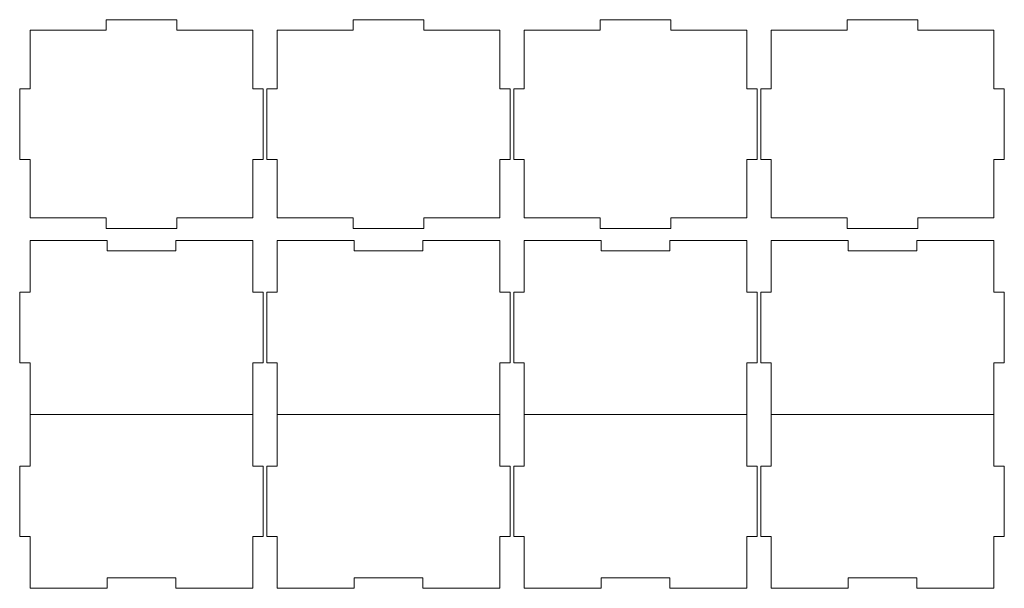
# Model space of a CAD drawing. Header units: millimetres. Extents: x -811 to 1340, y -192 to 870.
# Tile 652 of 656: x 558 to 841, y 480 to 644. Entities that reach past the tile are written whole.
import ezdxf

# ---------------------------------------------------------------- set-up
doc = ezdxf.new("R2010")
doc.units = ezdxf.units.MM
doc.header["$MEASUREMENT"] = 0
doc.layers.add('layer 1', color=7, linetype='Continuous')

msp = doc.modelspace()

# ---------------------------------------------------------------- linework, layer by layer
at = {"layer": 'layer 1', "color": 250, "lineweight": 9}
for points, knots in [([(561.4749, 640.8209), (561.4749, 640.8209), (583.3249, 640.8208), (583.3249, 640.8208), (583.3249, 640.8208), (583.3249, 640.8208), (583.3249, 643.8208), (583.3249, 643.8208), (583.3249, 643.8208), (583.3249, 643.8208), (603.6249, 643.8208), (603.6249, 643.8208), (603.6249, 643.8208), (603.6249, 643.8208), (603.6249, 640.8208), (603.6249, 640.8208), (603.6249, 640.8208), (603.6249, 640.8208), (625.4749, 640.8209), (625.4749, 640.8209), (625.4749, 640.8209), (625.4749, 640.8209), (625.4749, 623.9708), (625.4749, 623.9708), (625.4749, 623.9708), (625.4749, 623.9708), (628.4749, 623.9708), (628.4749, 623.9708), (628.4749, 623.9708), (628.4749, 623.9708), (628.4749, 603.6708), (628.4749, 603.6708), (628.4749, 603.6708), (628.4749, 603.6708), (625.4749, 603.6708), (625.4749, 603.6708), (625.4749, 603.6708), (625.4749, 603.6708), (625.4749, 586.8209), (625.4749, 586.8209), (625.4749, 586.8209), (625.4749, 586.8209), (603.6249, 586.8208), (603.6249, 586.8208), (603.6249, 586.8208), (603.6249, 586.8208), (603.6249, 583.8208), (603.6249, 583.8208), (603.6249, 583.8208), (603.6249, 583.8208), (583.3249, 583.8208), (583.3249, 583.8208), (583.3249, 583.8208), (583.3249, 583.8208), (583.3249, 586.8208), (583.3249, 586.8208), (583.3249, 586.8208), (583.3249, 586.8208), (561.4749, 586.8209), (561.4749, 586.8209), (561.4749, 586.8209), (561.4749, 586.8209), (561.4749, 603.6708), (561.4749, 603.6708), (561.4749, 603.6708), (561.4749, 603.6708), (558.4749, 603.6708), (558.4749, 603.6708), (558.4749, 603.6708), (558.4749, 603.6708), (558.4749, 623.9708), (558.4749, 623.9708), (558.4749, 623.9708), (558.4749, 623.9708), (561.4749, 623.9708), (561.4749, 623.9708), (561.4749, 623.9708), (561.4749, 623.9708), (561.4749, 640.8209), (561.4749, 640.8209)], [0, 0, 0, 0, 0.04761905, 0.04761905, 0.04761905, 0.04761905, 0.0952381, 0.0952381, 0.0952381, 0.0952381, 0.14285714, 0.14285714, 0.14285714, 0.14285714, 0.19047619, 0.19047619, 0.19047619, 0.19047619, 0.23809524, 0.23809524, 0.23809524, 0.23809524, 0.28571429, 0.28571429, 0.28571429, 0.28571429, 0.33333333, 0.33333333, 0.33333333, 0.33333333, 0.38095238, 0.38095238, 0.38095238, 0.38095238, 0.42857143, 0.42857143, 0.42857143, 0.42857143, 0.47619048, 0.47619048, 0.47619048, 0.47619048, 0.52380952, 0.52380952, 0.52380952, 0.52380952, 0.57142857, 0.57142857, 0.57142857, 0.57142857, 0.61904762, 0.61904762, 0.61904762, 0.61904762, 0.66666667, 0.66666667, 0.66666667, 0.66666667, 0.71428571, 0.71428571, 0.71428571, 0.71428571, 0.76190476, 0.76190476, 0.76190476, 0.76190476, 0.80952381, 0.80952381, 0.80952381, 0.80952381, 0.85714286, 0.85714286, 0.85714286, 0.85714286, 0.9047619, 0.9047619, 0.9047619, 0.9047619, 1, 1, 1, 1]), ([(632.4749, 640.8209), (632.4749, 640.8209), (654.3249, 640.8208), (654.3249, 640.8208), (654.3249, 640.8208), (654.3249, 640.8208), (654.3249, 643.8208), (654.3249, 643.8208), (654.3249, 643.8208), (654.3249, 643.8208), (674.6249, 643.8208), (674.6249, 643.8208), (674.6249, 643.8208), (674.6249, 643.8208), (674.6249, 640.8208), (674.6249, 640.8208), (674.6249, 640.8208), (674.6249, 640.8208), (696.4749, 640.8209), (696.4749, 640.8209), (696.4749, 640.8209), (696.4749, 640.8209), (696.4749, 623.9708), (696.4749, 623.9708), (696.4749, 623.9708), (696.4749, 623.9708), (699.4749, 623.9708), (699.4749, 623.9708), (699.4749, 623.9708), (699.4749, 623.9708), (699.4749, 603.6708), (699.4749, 603.6708), (699.4749, 603.6708), (699.4749, 603.6708), (696.4749, 603.6708), (696.4749, 603.6708), (696.4749, 603.6708), (696.4749, 603.6708), (696.4749, 586.8209), (696.4749, 586.8209), (696.4749, 586.8209), (696.4749, 586.8209), (674.6249, 586.8208), (674.6249, 586.8208), (674.6249, 586.8208), (674.6249, 586.8208), (674.6249, 583.8208), (674.6249, 583.8208), (674.6249, 583.8208), (674.6249, 583.8208), (654.3249, 583.8208), (654.3249, 583.8208), (654.3249, 583.8208), (654.3249, 583.8208), (654.3249, 586.8208), (654.3249, 586.8208), (654.3249, 586.8208), (654.3249, 586.8208), (632.4749, 586.8209), (632.4749, 586.8209), (632.4749, 586.8209), (632.4749, 586.8209), (632.4749, 603.6708), (632.4749, 603.6708), (632.4749, 603.6708), (632.4749, 603.6708), (629.4749, 603.6708), (629.4749, 603.6708), (629.4749, 603.6708), (629.4749, 603.6708), (629.4749, 623.9708), (629.4749, 623.9708), (629.4749, 623.9708), (629.4749, 623.9708), (632.4749, 623.9708), (632.4749, 623.9708), (632.4749, 623.9708), (632.4749, 623.9708), (632.4749, 640.8209), (632.4749, 640.8209)], [0, 0, 0, 0, 0.04761905, 0.04761905, 0.04761905, 0.04761905, 0.0952381, 0.0952381, 0.0952381, 0.0952381, 0.14285714, 0.14285714, 0.14285714, 0.14285714, 0.19047619, 0.19047619, 0.19047619, 0.19047619, 0.23809524, 0.23809524, 0.23809524, 0.23809524, 0.28571429, 0.28571429, 0.28571429, 0.28571429, 0.33333333, 0.33333333, 0.33333333, 0.33333333, 0.38095238, 0.38095238, 0.38095238, 0.38095238, 0.42857143, 0.42857143, 0.42857143, 0.42857143, 0.47619048, 0.47619048, 0.47619048, 0.47619048, 0.52380952, 0.52380952, 0.52380952, 0.52380952, 0.57142857, 0.57142857, 0.57142857, 0.57142857, 0.61904762, 0.61904762, 0.61904762, 0.61904762, 0.66666667, 0.66666667, 0.66666667, 0.66666667, 0.71428571, 0.71428571, 0.71428571, 0.71428571, 0.76190476, 0.76190476, 0.76190476, 0.76190476, 0.80952381, 0.80952381, 0.80952381, 0.80952381, 0.85714286, 0.85714286, 0.85714286, 0.85714286, 0.9047619, 0.9047619, 0.9047619, 0.9047619, 1, 1, 1, 1]), ([(703.4749, 640.8209), (703.4749, 640.8209), (725.3249, 640.8208), (725.3249, 640.8208), (725.3249, 640.8208), (725.3249, 640.8208), (725.3249, 643.8208), (725.3249, 643.8208), (725.3249, 643.8208), (725.3249, 643.8208), (745.6249, 643.8208), (745.6249, 643.8208), (745.6249, 643.8208), (745.6249, 643.8208), (745.6249, 640.8208), (745.6249, 640.8208), (745.6249, 640.8208), (745.6249, 640.8208), (767.4749, 640.8209), (767.4749, 640.8209), (767.4749, 640.8209), (767.4749, 640.8209), (767.4749, 623.9708), (767.4749, 623.9708), (767.4749, 623.9708), (767.4749, 623.9708), (770.4749, 623.9708), (770.4749, 623.9708), (770.4749, 623.9708), (770.4749, 623.9708), (770.4749, 603.6708), (770.4749, 603.6708), (770.4749, 603.6708), (770.4749, 603.6708), (767.4749, 603.6708), (767.4749, 603.6708), (767.4749, 603.6708), (767.4749, 603.6708), (767.4749, 586.8209), (767.4749, 586.8209), (767.4749, 586.8209), (767.4749, 586.8209), (745.6249, 586.8208), (745.6249, 586.8208), (745.6249, 586.8208), (745.6249, 586.8208), (745.6249, 583.8208), (745.6249, 583.8208), (745.6249, 583.8208), (745.6249, 583.8208), (725.3249, 583.8208), (725.3249, 583.8208), (725.3249, 583.8208), (725.3249, 583.8208), (725.3249, 586.8208), (725.3249, 586.8208), (725.3249, 586.8208), (725.3249, 586.8208), (703.4749, 586.8209), (703.4749, 586.8209), (703.4749, 586.8209), (703.4749, 586.8209), (703.4749, 603.6708), (703.4749, 603.6708), (703.4749, 603.6708), (703.4749, 603.6708), (700.4749, 603.6708), (700.4749, 603.6708), (700.4749, 603.6708), (700.4749, 603.6708), (700.4749, 623.9708), (700.4749, 623.9708), (700.4749, 623.9708), (700.4749, 623.9708), (703.4749, 623.9708), (703.4749, 623.9708), (703.4749, 623.9708), (703.4749, 623.9708), (703.4749, 640.8209), (703.4749, 640.8209)], [0, 0, 0, 0, 0.04761905, 0.04761905, 0.04761905, 0.04761905, 0.0952381, 0.0952381, 0.0952381, 0.0952381, 0.14285714, 0.14285714, 0.14285714, 0.14285714, 0.19047619, 0.19047619, 0.19047619, 0.19047619, 0.23809524, 0.23809524, 0.23809524, 0.23809524, 0.28571429, 0.28571429, 0.28571429, 0.28571429, 0.33333333, 0.33333333, 0.33333333, 0.33333333, 0.38095238, 0.38095238, 0.38095238, 0.38095238, 0.42857143, 0.42857143, 0.42857143, 0.42857143, 0.47619048, 0.47619048, 0.47619048, 0.47619048, 0.52380952, 0.52380952, 0.52380952, 0.52380952, 0.57142857, 0.57142857, 0.57142857, 0.57142857, 0.61904762, 0.61904762, 0.61904762, 0.61904762, 0.66666667, 0.66666667, 0.66666667, 0.66666667, 0.71428571, 0.71428571, 0.71428571, 0.71428571, 0.76190476, 0.76190476, 0.76190476, 0.76190476, 0.80952381, 0.80952381, 0.80952381, 0.80952381, 0.85714286, 0.85714286, 0.85714286, 0.85714286, 0.9047619, 0.9047619, 0.9047619, 0.9047619, 1, 1, 1, 1]), ([(774.4749, 640.8209), (774.4749, 640.8209), (796.3249, 640.8208), (796.3249, 640.8208), (796.3249, 640.8208), (796.3249, 640.8208), (796.3249, 643.8208), (796.3249, 643.8208), (796.3249, 643.8208), (796.3249, 643.8208), (816.6249, 643.8208), (816.6249, 643.8208), (816.6249, 643.8208), (816.6249, 643.8208), (816.6249, 640.8208), (816.6249, 640.8208), (816.6249, 640.8208), (816.6249, 640.8208), (838.4749, 640.8209), (838.4749, 640.8209), (838.4749, 640.8209), (838.4749, 640.8209), (838.4749, 623.9708), (838.4749, 623.9708), (838.4749, 623.9708), (838.4749, 623.9708), (841.4749, 623.9708), (841.4749, 623.9708), (841.4749, 623.9708), (841.4749, 623.9708), (841.4749, 603.6708), (841.4749, 603.6708), (841.4749, 603.6708), (841.4749, 603.6708), (838.4749, 603.6708), (838.4749, 603.6708), (838.4749, 603.6708), (838.4749, 603.6708), (838.4749, 586.8209), (838.4749, 586.8209), (838.4749, 586.8209), (838.4749, 586.8209), (816.6249, 586.8208), (816.6249, 586.8208), (816.6249, 586.8208), (816.6249, 586.8208), (816.6249, 583.8208), (816.6249, 583.8208), (816.6249, 583.8208), (816.6249, 583.8208), (796.3249, 583.8208), (796.3249, 583.8208), (796.3249, 583.8208), (796.3249, 583.8208), (796.3249, 586.8208), (796.3249, 586.8208), (796.3249, 586.8208), (796.3249, 586.8208), (774.4749, 586.8209), (774.4749, 586.8209), (774.4749, 586.8209), (774.4749, 586.8209), (774.4749, 603.6708), (774.4749, 603.6708), (774.4749, 603.6708), (774.4749, 603.6708), (771.4749, 603.6708), (771.4749, 603.6708), (771.4749, 603.6708), (771.4749, 603.6708), (771.4749, 623.9708), (771.4749, 623.9708), (771.4749, 623.9708), (771.4749, 623.9708), (774.4749, 623.9708), (774.4749, 623.9708), (774.4749, 623.9708), (774.4749, 623.9708), (774.4749, 640.8209), (774.4749, 640.8209)], [0, 0, 0, 0, 0.04761905, 0.04761905, 0.04761905, 0.04761905, 0.0952381, 0.0952381, 0.0952381, 0.0952381, 0.14285714, 0.14285714, 0.14285714, 0.14285714, 0.19047619, 0.19047619, 0.19047619, 0.19047619, 0.23809524, 0.23809524, 0.23809524, 0.23809524, 0.28571429, 0.28571429, 0.28571429, 0.28571429, 0.33333333, 0.33333333, 0.33333333, 0.33333333, 0.38095238, 0.38095238, 0.38095238, 0.38095238, 0.42857143, 0.42857143, 0.42857143, 0.42857143, 0.47619048, 0.47619048, 0.47619048, 0.47619048, 0.52380952, 0.52380952, 0.52380952, 0.52380952, 0.57142857, 0.57142857, 0.57142857, 0.57142857, 0.61904762, 0.61904762, 0.61904762, 0.61904762, 0.66666667, 0.66666667, 0.66666667, 0.66666667, 0.71428571, 0.71428571, 0.71428571, 0.71428571, 0.76190476, 0.76190476, 0.76190476, 0.76190476, 0.80952381, 0.80952381, 0.80952381, 0.80952381, 0.85714286, 0.85714286, 0.85714286, 0.85714286, 0.9047619, 0.9047619, 0.9047619, 0.9047619, 1, 1, 1, 1]), ([(603.3249, 580.3368), (603.3249, 580.3368), (625.4749, 580.3368), (625.4749, 580.3368), (625.4749, 580.3368), (625.4749, 580.3368), (625.4749, 565.4868), (625.4749, 565.4868), (625.4749, 565.4868), (625.4749, 565.4868), (628.4749, 565.4868), (628.4749, 565.4868), (628.4749, 565.4868), (628.4749, 565.4868), (628.4749, 545.1868), (628.4749, 545.1868), (628.4749, 545.1868), (628.4749, 545.1868), (625.4749, 545.1868), (625.4749, 545.1868), (625.4749, 545.1868), (625.4749, 545.1868), (625.4749, 530.3368), (625.4749, 530.3368), (625.4749, 530.3368), (625.4749, 530.3368), (561.4749, 530.3368), (561.4749, 530.3368), (561.4749, 530.3368), (561.4749, 530.3368), (561.4749, 545.1868), (561.4749, 545.1868), (561.4749, 545.1868), (561.4749, 545.1868), (558.4749, 545.1868), (558.4749, 545.1868), (558.4749, 545.1868), (558.4749, 545.1868), (558.4749, 565.4868), (558.4749, 565.4868), (558.4749, 565.4868), (558.4749, 565.4868), (561.4749, 565.4868), (561.4749, 565.4868), (561.4749, 565.4868), (561.4749, 565.4868), (561.4749, 580.3368), (561.4749, 580.3368), (561.4749, 580.3368), (561.4749, 580.3368), (583.6249, 580.3368), (583.6249, 580.3368), (583.6249, 580.3368), (583.6249, 580.3368), (583.6249, 577.3368), (583.6249, 577.3368), (583.6249, 577.3368), (583.6249, 577.3368), (603.3249, 577.3368), (603.3249, 577.3368), (603.3249, 577.3368), (603.3249, 577.3368), (603.3249, 580.3368), (603.3249, 580.3368)], [0, 0, 0, 0, 0.05882353, 0.05882353, 0.05882353, 0.05882353, 0.11764706, 0.11764706, 0.11764706, 0.11764706, 0.17647059, 0.17647059, 0.17647059, 0.17647059, 0.23529412, 0.23529412, 0.23529412, 0.23529412, 0.29411765, 0.29411765, 0.29411765, 0.29411765, 0.35294118, 0.35294118, 0.35294118, 0.35294118, 0.41176471, 0.41176471, 0.41176471, 0.41176471, 0.47058824, 0.47058824, 0.47058824, 0.47058824, 0.52941176, 0.52941176, 0.52941176, 0.52941176, 0.58823529, 0.58823529, 0.58823529, 0.58823529, 0.64705882, 0.64705882, 0.64705882, 0.64705882, 0.70588235, 0.70588235, 0.70588235, 0.70588235, 0.76470588, 0.76470588, 0.76470588, 0.76470588, 0.82352941, 0.82352941, 0.82352941, 0.82352941, 0.88235294, 0.88235294, 0.88235294, 0.88235294, 1, 1, 1, 1]), ([(674.3249, 580.3368), (674.3249, 580.3368), (696.4749, 580.3368), (696.4749, 580.3368), (696.4749, 580.3368), (696.4749, 580.3368), (696.4749, 565.4868), (696.4749, 565.4868), (696.4749, 565.4868), (696.4749, 565.4868), (699.4749, 565.4868), (699.4749, 565.4868), (699.4749, 565.4868), (699.4749, 565.4868), (699.4749, 545.1868), (699.4749, 545.1868), (699.4749, 545.1868), (699.4749, 545.1868), (696.4749, 545.1868), (696.4749, 545.1868), (696.4749, 545.1868), (696.4749, 545.1868), (696.4749, 530.3368), (696.4749, 530.3368), (696.4749, 530.3368), (696.4749, 530.3368), (632.4749, 530.3368), (632.4749, 530.3368), (632.4749, 530.3368), (632.4749, 530.3368), (632.4749, 545.1868), (632.4749, 545.1868), (632.4749, 545.1868), (632.4749, 545.1868), (629.4749, 545.1868), (629.4749, 545.1868), (629.4749, 545.1868), (629.4749, 545.1868), (629.4749, 565.4868), (629.4749, 565.4868), (629.4749, 565.4868), (629.4749, 565.4868), (632.4749, 565.4868), (632.4749, 565.4868), (632.4749, 565.4868), (632.4749, 565.4868), (632.4749, 580.3368), (632.4749, 580.3368), (632.4749, 580.3368), (632.4749, 580.3368), (654.6249, 580.3368), (654.6249, 580.3368), (654.6249, 580.3368), (654.6249, 580.3368), (654.6249, 577.3368), (654.6249, 577.3368), (654.6249, 577.3368), (654.6249, 577.3368), (674.3249, 577.3368), (674.3249, 577.3368), (674.3249, 577.3368), (674.3249, 577.3368), (674.3249, 580.3368), (674.3249, 580.3368)], [0, 0, 0, 0, 0.05882353, 0.05882353, 0.05882353, 0.05882353, 0.11764706, 0.11764706, 0.11764706, 0.11764706, 0.17647059, 0.17647059, 0.17647059, 0.17647059, 0.23529412, 0.23529412, 0.23529412, 0.23529412, 0.29411765, 0.29411765, 0.29411765, 0.29411765, 0.35294118, 0.35294118, 0.35294118, 0.35294118, 0.41176471, 0.41176471, 0.41176471, 0.41176471, 0.47058824, 0.47058824, 0.47058824, 0.47058824, 0.52941176, 0.52941176, 0.52941176, 0.52941176, 0.58823529, 0.58823529, 0.58823529, 0.58823529, 0.64705882, 0.64705882, 0.64705882, 0.64705882, 0.70588235, 0.70588235, 0.70588235, 0.70588235, 0.76470588, 0.76470588, 0.76470588, 0.76470588, 0.82352941, 0.82352941, 0.82352941, 0.82352941, 0.88235294, 0.88235294, 0.88235294, 0.88235294, 1, 1, 1, 1]), ([(745.3249, 580.3368), (745.3249, 580.3368), (767.4749, 580.3368), (767.4749, 580.3368), (767.4749, 580.3368), (767.4749, 580.3368), (767.4749, 565.4868), (767.4749, 565.4868), (767.4749, 565.4868), (767.4749, 565.4868), (770.4749, 565.4868), (770.4749, 565.4868), (770.4749, 565.4868), (770.4749, 565.4868), (770.4749, 545.1868), (770.4749, 545.1868), (770.4749, 545.1868), (770.4749, 545.1868), (767.4749, 545.1868), (767.4749, 545.1868), (767.4749, 545.1868), (767.4749, 545.1868), (767.4749, 530.3368), (767.4749, 530.3368), (767.4749, 530.3368), (767.4749, 530.3368), (703.4749, 530.3368), (703.4749, 530.3368), (703.4749, 530.3368), (703.4749, 530.3368), (703.4749, 545.1868), (703.4749, 545.1868), (703.4749, 545.1868), (703.4749, 545.1868), (700.4749, 545.1868), (700.4749, 545.1868), (700.4749, 545.1868), (700.4749, 545.1868), (700.4749, 565.4868), (700.4749, 565.4868), (700.4749, 565.4868), (700.4749, 565.4868), (703.4749, 565.4868), (703.4749, 565.4868), (703.4749, 565.4868), (703.4749, 565.4868), (703.4749, 580.3368), (703.4749, 580.3368), (703.4749, 580.3368), (703.4749, 580.3368), (725.6249, 580.3368), (725.6249, 580.3368), (725.6249, 580.3368), (725.6249, 580.3368), (725.6249, 577.3368), (725.6249, 577.3368), (725.6249, 577.3368), (725.6249, 577.3368), (745.3249, 577.3368), (745.3249, 577.3368), (745.3249, 577.3368), (745.3249, 577.3368), (745.3249, 580.3368), (745.3249, 580.3368)], [0, 0, 0, 0, 0.05882353, 0.05882353, 0.05882353, 0.05882353, 0.11764706, 0.11764706, 0.11764706, 0.11764706, 0.17647059, 0.17647059, 0.17647059, 0.17647059, 0.23529412, 0.23529412, 0.23529412, 0.23529412, 0.29411765, 0.29411765, 0.29411765, 0.29411765, 0.35294118, 0.35294118, 0.35294118, 0.35294118, 0.41176471, 0.41176471, 0.41176471, 0.41176471, 0.47058824, 0.47058824, 0.47058824, 0.47058824, 0.52941176, 0.52941176, 0.52941176, 0.52941176, 0.58823529, 0.58823529, 0.58823529, 0.58823529, 0.64705882, 0.64705882, 0.64705882, 0.64705882, 0.70588235, 0.70588235, 0.70588235, 0.70588235, 0.76470588, 0.76470588, 0.76470588, 0.76470588, 0.82352941, 0.82352941, 0.82352941, 0.82352941, 0.88235294, 0.88235294, 0.88235294, 0.88235294, 1, 1, 1, 1]), ([(816.3249, 580.3368), (816.3249, 580.3368), (838.4749, 580.3368), (838.4749, 580.3368), (838.4749, 580.3368), (838.4749, 580.3368), (838.4749, 565.4868), (838.4749, 565.4868), (838.4749, 565.4868), (838.4749, 565.4868), (841.4749, 565.4868), (841.4749, 565.4868), (841.4749, 565.4868), (841.4749, 565.4868), (841.4749, 545.1868), (841.4749, 545.1868), (841.4749, 545.1868), (841.4749, 545.1868), (838.4749, 545.1868), (838.4749, 545.1868), (838.4749, 545.1868), (838.4749, 545.1868), (838.4749, 530.3368), (838.4749, 530.3368), (838.4749, 530.3368), (838.4749, 530.3368), (774.4749, 530.3368), (774.4749, 530.3368), (774.4749, 530.3368), (774.4749, 530.3368), (774.4749, 545.1868), (774.4749, 545.1868), (774.4749, 545.1868), (774.4749, 545.1868), (771.4749, 545.1868), (771.4749, 545.1868), (771.4749, 545.1868), (771.4749, 545.1868), (771.4749, 565.4868), (771.4749, 565.4868), (771.4749, 565.4868), (771.4749, 565.4868), (774.4749, 565.4868), (774.4749, 565.4868), (774.4749, 565.4868), (774.4749, 565.4868), (774.4749, 580.3368), (774.4749, 580.3368), (774.4749, 580.3368), (774.4749, 580.3368), (796.6249, 580.3368), (796.6249, 580.3368), (796.6249, 580.3368), (796.6249, 580.3368), (796.6249, 577.3368), (796.6249, 577.3368), (796.6249, 577.3368), (796.6249, 577.3368), (816.3249, 577.3368), (816.3249, 577.3368), (816.3249, 577.3368), (816.3249, 577.3368), (816.3249, 580.3368), (816.3249, 580.3368)], [0, 0, 0, 0, 0.05882353, 0.05882353, 0.05882353, 0.05882353, 0.11764706, 0.11764706, 0.11764706, 0.11764706, 0.17647059, 0.17647059, 0.17647059, 0.17647059, 0.23529412, 0.23529412, 0.23529412, 0.23529412, 0.29411765, 0.29411765, 0.29411765, 0.29411765, 0.35294118, 0.35294118, 0.35294118, 0.35294118, 0.41176471, 0.41176471, 0.41176471, 0.41176471, 0.47058824, 0.47058824, 0.47058824, 0.47058824, 0.52941176, 0.52941176, 0.52941176, 0.52941176, 0.58823529, 0.58823529, 0.58823529, 0.58823529, 0.64705882, 0.64705882, 0.64705882, 0.64705882, 0.70588235, 0.70588235, 0.70588235, 0.70588235, 0.76470588, 0.76470588, 0.76470588, 0.76470588, 0.82352941, 0.82352941, 0.82352941, 0.82352941, 0.88235294, 0.88235294, 0.88235294, 0.88235294, 1, 1, 1, 1]), ([(625.4749, 530.3368), (625.4749, 530.3368), (625.4749, 515.4868), (625.4749, 515.4868), (625.4749, 515.4868), (625.4749, 515.4868), (628.4749, 515.4868), (628.4749, 515.4868), (628.4749, 515.4868), (628.4749, 515.4868), (628.4749, 495.1868), (628.4749, 495.1868), (628.4749, 495.1868), (628.4749, 495.1868), (625.4749, 495.1868), (625.4749, 495.1868), (625.4749, 495.1868), (625.4749, 495.1868), (625.4749, 480.3368), (625.4749, 480.3368), (625.4749, 480.3368), (625.4749, 480.3368), (603.3249, 480.3368), (603.3249, 480.3368), (603.3249, 480.3368), (603.3249, 480.3368), (603.3249, 483.3368), (603.3249, 483.3368), (603.3249, 483.3368), (603.3249, 483.3368), (583.6249, 483.3368), (583.6249, 483.3368), (583.6249, 483.3368), (583.6249, 483.3368), (583.6249, 480.3368), (583.6249, 480.3368), (583.6249, 480.3368), (583.6249, 480.3368), (561.4749, 480.3368), (561.4749, 480.3368), (561.4749, 480.3368), (561.4749, 480.3368), (561.4749, 495.1868), (561.4749, 495.1868), (561.4749, 495.1868), (561.4749, 495.1868), (558.4749, 495.1868), (558.4749, 495.1868), (558.4749, 495.1868), (558.4749, 495.1868), (558.4749, 515.4868), (558.4749, 515.4868), (558.4749, 515.4868), (558.4749, 515.4868), (561.4749, 515.4868), (561.4749, 515.4868), (561.4749, 515.4868), (561.4749, 515.4868), (561.4749, 530.3368), (561.4749, 530.3368)], [0, 0, 0, 0, 0.0625, 0.0625, 0.0625, 0.0625, 0.125, 0.125, 0.125, 0.125, 0.1875, 0.1875, 0.1875, 0.1875, 0.25, 0.25, 0.25, 0.25, 0.3125, 0.3125, 0.3125, 0.3125, 0.375, 0.375, 0.375, 0.375, 0.4375, 0.4375, 0.4375, 0.4375, 0.5, 0.5, 0.5, 0.5, 0.5625, 0.5625, 0.5625, 0.5625, 0.625, 0.625, 0.625, 0.625, 0.6875, 0.6875, 0.6875, 0.6875, 0.75, 0.75, 0.75, 0.75, 0.8125, 0.8125, 0.8125, 0.8125, 0.875, 0.875, 0.875, 0.875, 1, 1, 1, 1]), ([(696.4749, 530.3368), (696.4749, 530.3368), (696.4749, 515.4868), (696.4749, 515.4868), (696.4749, 515.4868), (696.4749, 515.4868), (699.4749, 515.4868), (699.4749, 515.4868), (699.4749, 515.4868), (699.4749, 515.4868), (699.4749, 495.1868), (699.4749, 495.1868), (699.4749, 495.1868), (699.4749, 495.1868), (696.4749, 495.1868), (696.4749, 495.1868), (696.4749, 495.1868), (696.4749, 495.1868), (696.4749, 480.3368), (696.4749, 480.3368), (696.4749, 480.3368), (696.4749, 480.3368), (674.3249, 480.3368), (674.3249, 480.3368), (674.3249, 480.3368), (674.3249, 480.3368), (674.3249, 483.3368), (674.3249, 483.3368), (674.3249, 483.3368), (674.3249, 483.3368), (654.6249, 483.3368), (654.6249, 483.3368), (654.6249, 483.3368), (654.6249, 483.3368), (654.6249, 480.3368), (654.6249, 480.3368), (654.6249, 480.3368), (654.6249, 480.3368), (632.4749, 480.3368), (632.4749, 480.3368), (632.4749, 480.3368), (632.4749, 480.3368), (632.4749, 495.1868), (632.4749, 495.1868), (632.4749, 495.1868), (632.4749, 495.1868), (629.4749, 495.1868), (629.4749, 495.1868), (629.4749, 495.1868), (629.4749, 495.1868), (629.4749, 515.4868), (629.4749, 515.4868), (629.4749, 515.4868), (629.4749, 515.4868), (632.4749, 515.4868), (632.4749, 515.4868), (632.4749, 515.4868), (632.4749, 515.4868), (632.4749, 530.3368), (632.4749, 530.3368)], [0, 0, 0, 0, 0.0625, 0.0625, 0.0625, 0.0625, 0.125, 0.125, 0.125, 0.125, 0.1875, 0.1875, 0.1875, 0.1875, 0.25, 0.25, 0.25, 0.25, 0.3125, 0.3125, 0.3125, 0.3125, 0.375, 0.375, 0.375, 0.375, 0.4375, 0.4375, 0.4375, 0.4375, 0.5, 0.5, 0.5, 0.5, 0.5625, 0.5625, 0.5625, 0.5625, 0.625, 0.625, 0.625, 0.625, 0.6875, 0.6875, 0.6875, 0.6875, 0.75, 0.75, 0.75, 0.75, 0.8125, 0.8125, 0.8125, 0.8125, 0.875, 0.875, 0.875, 0.875, 1, 1, 1, 1]), ([(767.4749, 530.3368), (767.4749, 530.3368), (767.4749, 515.4868), (767.4749, 515.4868), (767.4749, 515.4868), (767.4749, 515.4868), (770.4749, 515.4868), (770.4749, 515.4868), (770.4749, 515.4868), (770.4749, 515.4868), (770.4749, 495.1868), (770.4749, 495.1868), (770.4749, 495.1868), (770.4749, 495.1868), (767.4749, 495.1868), (767.4749, 495.1868), (767.4749, 495.1868), (767.4749, 495.1868), (767.4749, 480.3368), (767.4749, 480.3368), (767.4749, 480.3368), (767.4749, 480.3368), (745.3249, 480.3368), (745.3249, 480.3368), (745.3249, 480.3368), (745.3249, 480.3368), (745.3249, 483.3368), (745.3249, 483.3368), (745.3249, 483.3368), (745.3249, 483.3368), (725.6249, 483.3368), (725.6249, 483.3368), (725.6249, 483.3368), (725.6249, 483.3368), (725.6249, 480.3368), (725.6249, 480.3368), (725.6249, 480.3368), (725.6249, 480.3368), (703.4749, 480.3368), (703.4749, 480.3368), (703.4749, 480.3368), (703.4749, 480.3368), (703.4749, 495.1868), (703.4749, 495.1868), (703.4749, 495.1868), (703.4749, 495.1868), (700.4749, 495.1868), (700.4749, 495.1868), (700.4749, 495.1868), (700.4749, 495.1868), (700.4749, 515.4868), (700.4749, 515.4868), (700.4749, 515.4868), (700.4749, 515.4868), (703.4749, 515.4868), (703.4749, 515.4868), (703.4749, 515.4868), (703.4749, 515.4868), (703.4749, 530.3368), (703.4749, 530.3368)], [0, 0, 0, 0, 0.0625, 0.0625, 0.0625, 0.0625, 0.125, 0.125, 0.125, 0.125, 0.1875, 0.1875, 0.1875, 0.1875, 0.25, 0.25, 0.25, 0.25, 0.3125, 0.3125, 0.3125, 0.3125, 0.375, 0.375, 0.375, 0.375, 0.4375, 0.4375, 0.4375, 0.4375, 0.5, 0.5, 0.5, 0.5, 0.5625, 0.5625, 0.5625, 0.5625, 0.625, 0.625, 0.625, 0.625, 0.6875, 0.6875, 0.6875, 0.6875, 0.75, 0.75, 0.75, 0.75, 0.8125, 0.8125, 0.8125, 0.8125, 0.875, 0.875, 0.875, 0.875, 1, 1, 1, 1]), ([(838.4749, 530.3368), (838.4749, 530.3368), (838.4749, 515.4868), (838.4749, 515.4868), (838.4749, 515.4868), (838.4749, 515.4868), (841.4749, 515.4868), (841.4749, 515.4868), (841.4749, 515.4868), (841.4749, 515.4868), (841.4749, 495.1868), (841.4749, 495.1868), (841.4749, 495.1868), (841.4749, 495.1868), (838.4749, 495.1868), (838.4749, 495.1868), (838.4749, 495.1868), (838.4749, 495.1868), (838.4749, 480.3368), (838.4749, 480.3368), (838.4749, 480.3368), (838.4749, 480.3368), (816.3249, 480.3368), (816.3249, 480.3368), (816.3249, 480.3368), (816.3249, 480.3368), (816.3249, 483.3368), (816.3249, 483.3368), (816.3249, 483.3368), (816.3249, 483.3368), (796.6249, 483.3368), (796.6249, 483.3368), (796.6249, 483.3368), (796.6249, 483.3368), (796.6249, 480.3368), (796.6249, 480.3368), (796.6249, 480.3368), (796.6249, 480.3368), (774.4749, 480.3368), (774.4749, 480.3368), (774.4749, 480.3368), (774.4749, 480.3368), (774.4749, 495.1868), (774.4749, 495.1868), (774.4749, 495.1868), (774.4749, 495.1868), (771.4749, 495.1868), (771.4749, 495.1868), (771.4749, 495.1868), (771.4749, 495.1868), (771.4749, 515.4868), (771.4749, 515.4868), (771.4749, 515.4868), (771.4749, 515.4868), (774.4749, 515.4868), (774.4749, 515.4868), (774.4749, 515.4868), (774.4749, 515.4868), (774.4749, 530.3368), (774.4749, 530.3368)], [0, 0, 0, 0, 0.0625, 0.0625, 0.0625, 0.0625, 0.125, 0.125, 0.125, 0.125, 0.1875, 0.1875, 0.1875, 0.1875, 0.25, 0.25, 0.25, 0.25, 0.3125, 0.3125, 0.3125, 0.3125, 0.375, 0.375, 0.375, 0.375, 0.4375, 0.4375, 0.4375, 0.4375, 0.5, 0.5, 0.5, 0.5, 0.5625, 0.5625, 0.5625, 0.5625, 0.625, 0.625, 0.625, 0.625, 0.6875, 0.6875, 0.6875, 0.6875, 0.75, 0.75, 0.75, 0.75, 0.8125, 0.8125, 0.8125, 0.8125, 0.875, 0.875, 0.875, 0.875, 1, 1, 1, 1])]:
    msp.add_open_spline(points, degree=3, knots=knots, dxfattribs=at)

doc.saveas('drawing.dxf')
